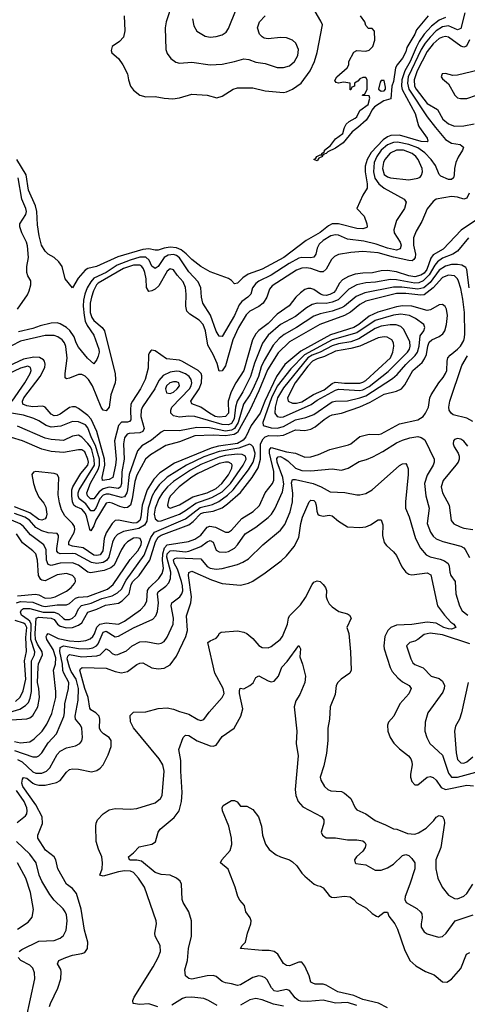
# Model space of a CAD drawing. Header units: inches. Extents: x 884549 to 1028252, y 526810 to 653624.
# Tile 265 of 656: x 921564 to 924493, y 594264 to 600704. Entities that reach past the tile are written whole.
import ezdxf

# ---------------------------------------------------------------- set-up
doc = ezdxf.new("R2010")
doc.units = ezdxf.units.IN
doc.header["$MEASUREMENT"] = 0
doc.layers.add('A9529', color=7, linetype='Continuous')
doc.layers.add('A9620', color=7, linetype='Continuous')

msp = doc.modelspace()

# ---------------------------------------------------------------- linework, layer by layer
at = {"layer": 'A9529', "color": 5}
for points, elevation in [([(924180.9, 600000), (924230.9, 599930), (924234.9, 599910), (924230, 599906), (924192.1, 599907.9), (924050, 599948.2), (923993.7, 599946.3), (923970, 599937.4), (923941.6, 599918.4), (923863.4, 599836.6), (923837.7, 599790), (923825.4, 599745.4), (923824, 599710), (923838, 599630), (923837.2, 599602.8), (923810, 599557.4), (923770.4, 599470), (923818.5, 599418.5), (923835.5, 599370), (923839, 599350), (923834.9, 599345.1), (923810, 599337.2), (923770, 599338.5), (923650.2, 599370.2), (923610, 599368.7), (923584.7, 599355.4), (923530, 599312.8), (923439.8, 599260.2), (923292.7, 599150), (923150, 599073.7), (923060.3, 599039.7), (923024.8, 599015.2), (922990, 598980.8), (922970, 598975.8), (922950, 598998.4), (922931, 599011), (922810, 599055.6), (922750, 599090.7), (922690, 599135.8), (922653.6, 599173.6), (922620, 599200), (922590, 599212.6), (922550, 599216.4), (922510, 599209.9), (922470, 599196.9), (922450, 599196.4), (922410, 599205.3), (922370, 599200.5), (922206.8, 599153.2), (922066.7, 599090), (922010, 599076.9), (921993.6, 599066.4), (921947.3, 599012.7), (921909.6, 598949.6), (921862.7, 599010), (921842, 599090), (921820.9, 599120.9), (921789.8, 599149.8), (921749.8, 599170), (921730, 599191.2), (921706.8, 599230), (921691.6, 599290), (921681.5, 599361.5), (921676.6, 599450), (921667.7, 599487.7), (921622.7, 599590), (921607.4, 599690), (921546.2, 599790)], 2140), ([(924285.9, 600000), (924350, 599921), (924390, 599897.8), (924447.1, 599887.1), (924467.8, 599870), (924461.4, 599850), (924434.3, 599805.7), (924419.1, 599770), (924409.3, 599730.7), (924408.2, 599690), (924402.6, 599670), (924390, 599658.5), (924370, 599659), (924320.3, 599680.3), (924310, 599690.8), (924285, 599750), (924256.6, 599790), (924214.5, 599834.5), (924170, 599865.5), (924110, 599887.3), (924037.5, 599902.5), (924010, 599902), (923970, 599886.6), (923930.4, 599850), (923901.4, 599810), (923884.3, 599770), (923879.4, 599710), (923888.8, 599668.8), (923914.3, 599630), (923950, 599602.8), (924079.1, 599530), (924093, 599510), (924081.6, 599470), (924029.1, 599390), (924011.8, 599330), (924014.3, 599310), (924054.3, 599250), (924060.5, 599230), (924054.9, 599205.1), (924030, 599197), (923971.2, 599210), (923896.2, 599236.2), (923815.5, 599255.5), (923710, 599267.9), (923650, 599294.8), (923630, 599298), (923599.5, 599290), (923550, 599260.1), (923524.2, 599235.8), (923510.8, 599210), (923501.8, 599170), (923488.6, 599151.4), (923470, 599147.2), (923410, 599148.3), (923390, 599143.7), (923328.6, 599110), (923210, 599032.3), (923130, 598995.1), (923110, 598979.9), (923087.8, 598950), (923076.1, 598910), (923058.2, 598890), (923018.7, 598861.3), (923000.9, 598839.1), (922970, 598769.9), (922890, 598633.1), (922870, 598635.1), (922850, 598668.1), (922812.1, 598772.1), (922761.9, 598850), (922752.9, 598890), (922749.5, 598950), (922733, 598990), (922670, 599055.8), (922610, 599147), (922590, 599161.7), (922570, 599169), (922535.6, 599164.4), (922510.6, 599150), (922470, 599089.9), (922450, 599076.5), (922430, 599092.8), (922411.6, 599131.6), (922390, 599151.9), (922350, 599151.4), (922288, 599132), (922202.3, 599097.7), (922129.6, 599050), (922050, 599013.3), (922029.5, 598990.5), (922006.6, 598950), (921991.3, 598910), (921981.9, 598870), (921980.7, 598830), (921985.2, 598770), (921993, 598733), (922005.2, 598705.2), (922050, 598641.4), (922081.3, 598550), (922083.3, 598530), (922077.3, 598502.7), (922070, 598482.4), (922050, 598454.3), (922009, 598490), (921950, 598561.4), (921933, 598590), (921919.9, 598630), (921891.5, 598671.5), (921870, 598691.5), (921830, 598715.8), (921810, 598722.3), (921770, 598720.2), (921698, 598702), (921650, 598683.5), (921556.3, 598663.7)], 2160), ([(923775.8, 600000), (923740.5, 599970), (923680.3, 599899.7), (923630, 599863.7), (923579.8, 599840.2), (923570, 599829.4), (923554.4, 599825.6), (923550, 599818), (923542, 599818), (923544.7, 599810), (923522, 599798), (923510, 599782), (923488, 599790), (923502, 599798), (923508.7, 599810), (923530, 599821), (923539, 599821), (923542, 599830), (923558, 599842), (923559, 599850), (923598.9, 599881.1), (923630, 599924.9), (923679.4, 599960.6), (923686.6, 599993.4), (923689.8, 600000)], 2120), ([(921550.7, 598810), (921615.5, 598904.5), (921627.2, 598930), (921637.3, 598970), (921636.2, 598996.2), (921616.8, 599030), (921610.7, 599050.7), (921611.4, 599090), (921622.3, 599150), (921615.7, 599224.3), (921609.4, 599250), (921577.3, 599310), (921564.8, 599350), (921565.3, 599370), (921604.2, 599430), (921608, 599450), (921604.5, 599470), (921577.4, 599530), (921554.3, 599670)], 2160), ([(924506.2, 599570), (924490, 599537.2), (924470, 599530.6), (924430, 599543.2), (924390, 599547.2), (924290, 599530.7), (924270, 599514.8), (924230, 599467), (924195.7, 599384.3), (924159.3, 599320.7), (924141.9, 599278.1), (924140.1, 599230), (924154.3, 599170), (924151.6, 599148.4), (924144.1, 599135.9), (924132.3, 599127.7), (924110.4, 599129.6), (924010, 599151.4), (923910, 599180.3), (923810, 599187.2), (923730, 599181.1), (923651.2, 599168.8), (923623.6, 599156.4), (923604.3, 599135.7), (923570, 599073.4), (923550, 599055.4), (923530, 599054.1), (923470, 599077.5), (923437.8, 599082.2), (923410, 599080.1), (923374.8, 599065.2), (923217.4, 598962.6), (923198.9, 598941.1), (923181.6, 598890), (923157.1, 598850), (923130, 598828.1), (923070, 598797.6), (923045.7, 598774.3), (922996.3, 598690), (922959.7, 598610), (922910, 598439.8), (922890, 598407.9), (922870, 598406), (922856.4, 598456.4), (922830, 598515), (922795.8, 598575.8), (922779.2, 598670), (922764.2, 598710), (922739.7, 598739.7), (922677.5, 598777.5), (922657.5, 598797.5), (922650.6, 598830), (922653.8, 598910), (922650, 598952.4), (922634.3, 598990), (922593.9, 599033.9), (922570, 599067.6), (922550, 599075), (922530, 599059.4), (922475.6, 598964.4), (922450, 598941.1), (922430, 598929.9), (922410, 598926.6), (922393.4, 598953.4), (922391.2, 599010), (922383.9, 599050), (922374.5, 599074.5), (922363.1, 599090), (922350, 599098.4), (922310, 599099.1), (922243.5, 599076.5), (922078.3, 598981.7), (922067.6, 598970), (922047.6, 598930), (922033.4, 598890), (922026.3, 598850), (922025.6, 598790), (922036.8, 598756.8), (922050, 598737.5), (922103.8, 598690), (922120.1, 598670), (922188.1, 598388.1), (922191.5, 598350), (922188.1, 598330), (922159.6, 598250), (922150, 598171), (922130, 598146.5), (922110, 598150.5), (922098.1, 598170), (922041.3, 598310), (922015.2, 598350), (921992.3, 598372.3), (921970, 598383.1), (921950, 598383.1), (921890, 598359.5), (921870, 598356.4), (921862.8, 598362.8), (921861.9, 598390), (921875.3, 598490), (921866.6, 598566.6), (921857.4, 598590), (921842.2, 598610), (921814.2, 598630), (921790, 598638.5), (921730, 598638.9), (921570, 598601.5), (921510, 598571.9)], 2180), ([(924560.7, 599399.3), (924452.9, 599327.1), (924336.3, 599203.7), (924270, 599165.4), (924255.1, 599144.9), (924227.8, 599070), (924210, 599046.4), (924190, 599033.6), (924150, 599023.5), (924110, 599028.4), (924030, 599056), (923970, 599064), (923930, 599060.8), (923872.1, 599047.9), (923810, 599046.9), (923760.1, 599039.9), (923716.3, 599023.7), (923677.6, 599002.4), (923657.9, 598982.1), (923630, 598932.3), (923619, 598921), (923594.1, 598905.9), (923570, 598900.7), (923550, 598902.2), (923532.2, 598910), (923490, 598940.3), (923470, 598946.8), (923450, 598946.5), (923430, 598938.9), (923401.2, 598918.8), (923370.5, 598890), (923327.6, 598832.4), (923250, 598778), (923190, 598717.9), (923129.2, 598670.8), (923110, 598649.9), (923087.8, 598610), (923030.7, 598409.3), (922978.8, 598330), (922948.9, 598271.1), (922928.9, 598210), (922930.7, 598130), (922911.4, 598108.6), (922870, 598104.2), (922842.5, 598110), (922805.7, 598130), (922750, 598170.6), (922690, 598191.1), (922683.1, 598210), (922739.6, 598290), (922753.7, 598330), (922755.8, 598375.8), (922750.9, 598390.9), (922733.1, 598410), (922630, 598469.5), (922610, 598476.6), (922525.5, 598485.5), (922450, 598538.5), (922430, 598542), (922422.4, 598537.6), (922412.7, 598527.3), (922407.6, 598512.4), (922404.5, 598424.4), (922384.6, 598350), (922355.6, 598290), (922301.5, 598210), (922292.4, 598190), (922288.5, 598150), (922292.5, 598087.5), (922283, 598077), (922270, 598071.7), (922230, 598072.1), (922210.8, 598049.2), (922185.1, 597950), (922194.6, 597830), (922190.8, 597790), (922173.7, 597710), (922150, 597696), (922105.7, 597690), (922103.3, 597710), (922121.9, 597790), (922119.7, 597830), (922068.4, 598010), (922031.1, 598091.1), (922010, 598116), (921950, 598161.9), (921930, 598171.6), (921910, 598173.2), (921890, 598168.7), (921830, 598124.8), (921810, 598115.3), (921790, 598113.7), (921770, 598125), (921730, 598169.3), (921715.9, 598175.9), (921650, 598172.9), (921610, 598179.3), (921584.1, 598190), (921582.3, 598210), (921591.1, 598230), (921697.5, 598370), (921728, 598430), (921730.7, 598450.7), (921726.1, 598470), (921719, 598479), (921694.6, 598494.6), (921657.9, 598497.9), (921590, 598485), (921457.4, 598422.6)], 2220), ([(924502, 599278), (924430, 599189.9), (924398.9, 599170), (924330, 599144.7), (924298.5, 599121.5), (924280.3, 599099.7), (924243.7, 599036.3), (924203.9, 598996.1), (924176.3, 598983.7), (924150, 598980.1), (924030, 599003.8), (923990, 599004.7), (923892.8, 598987.2), (923830, 598983.3), (923770.3, 598969.7), (923717.9, 598942.1), (923648.3, 598871.7), (923610, 598857.4), (923570, 598849.1), (923510, 598850.7), (923478.1, 598841.9), (923440.9, 598819.1), (923370, 598762.7), (923270, 598709.9), (923190, 598640.1), (923152.3, 598587.7), (923101.6, 598458.4), (923074.3, 598370), (923024.6, 598270), (922986.9, 598210), (922975.4, 598170), (922966.9, 598093.1), (922950, 598063.1), (922930, 598055.1), (922890, 598056.5), (922710, 598108.3), (922670, 598110.8), (922610, 598104), (922570, 598112.7), (922554.1, 598130), (922552.4, 598150), (922559.1, 598170), (922676.2, 598290), (922686.7, 598310), (922690.6, 598330), (922686.9, 598350), (922672.6, 598370), (922650, 598387.5), (922610, 598404), (922590, 598405.2), (922550, 598398.4), (922503, 598377), (922474.6, 598345.4), (922447.6, 598290), (922368.4, 598171.7), (922359, 598150), (922356.6, 598110), (922378.4, 598030), (922370, 598011.9), (922350, 598002.9), (922281.3, 597998.7), (922267.6, 597992.4), (922250, 597968.7), (922243, 597930), (922248.8, 597830), (922233.5, 597746.5), (922230, 597670), (922224.4, 597650), (922210, 597638.8), (922150, 597646), (922110, 597636.1), (922084.2, 597615.8), (922050, 597570.9), (922027.4, 597570), (922006.9, 597590), (922002.7, 597610), (922027, 597673), (922077.4, 597762.6), (922085.7, 597790), (922086.5, 597830), (922060.2, 597920.2), (922035, 597970), (922010, 598035.5), (921994.8, 598054.8), (921950, 598073.7), (921910, 598076.4), (921834.2, 598045.8), (921770, 598039.6), (921736.8, 598050), (921690, 598081), (921656, 598096), (921590, 598117.3), (921511.3, 598131.3)], 2240), ([(924505.1, 598950), (924489.9, 599069.9), (924482.8, 599082.8), (924458.2, 599098.2), (924430, 599103.5), (924390, 599102.8), (924350, 599091.2), (924310, 599066.1), (924250, 598985.9), (924209, 598951), (924170, 598941), (924065.1, 598954.9), (924010, 598955), (923823.2, 598916.8), (923766.7, 598893.3), (923690, 598831), (923670, 598819.9), (923610, 598798.4), (923530, 598779.8), (923490, 598764.7), (923376.6, 598690), (923294.8, 598645.2), (923261.7, 598618.3), (923223.4, 598576.6), (923164.5, 598475.5), (923145.3, 598434.7), (923126.6, 598370), (923090, 598288.8), (923070.4, 598249.6), (923028.8, 598190), (922994.2, 598070), (922970.1, 598029.9), (922950, 598020.3), (922910, 598013.6), (922805.8, 598034.2), (922723.7, 598036.3), (922610, 598015.8), (922510, 598016.5), (922490, 598007.3), (922426.4, 597953.6), (922363, 597917), (922335.3, 597884.7), (922281.2, 597730), (922270, 597628.8), (922265.4, 597610), (922250, 597583.5), (922230, 597579.9), (922150, 597600.2), (922130, 597601.2), (922110, 597595), (922088.7, 597571.3), (922065.3, 597514.7), (922050, 597491.5), (922030, 597492.6), (921997.9, 597537.9), (921953.9, 597570), (921947.2, 597590), (921947.5, 597610), (921954.1, 597630), (922053.3, 597790), (922052.7, 597830), (922035.4, 597890), (922027.1, 597910), (922010, 597932.2), (921970, 597973.7), (921950, 597986.2), (921910, 597979.9), (921850, 597953), (921770, 597957.9), (921730, 597968.2), (921550, 598045.6)], 2260), ([(921530, 595982.3), (921570, 595975.6), (921630, 595981), (921659.8, 596000.2), (921710.4, 596050), (921742.5, 596097.5), (921774.5, 596165.5), (921800.1, 596270), (921799.9, 596310), (921785.6, 596450), (921799.4, 596490), (921801.8, 596530), (921784.2, 596584.2), (921741.4, 596650), (921738.4, 596670), (921741.6, 596678.4), (921750, 596689.5), (921816, 596656), (921890, 596640.9), (921950, 596637.2), (921996.8, 596643.2), (922025, 596655), (922042, 596670), (922053.1, 596686.9), (922069.2, 596730.8), (922088.8, 596751.2), (922130, 596760), (922210, 596750.4), (922250.4, 596769.6), (922355.1, 596844.9), (922384, 596876), (922397.3, 596902.7), (922400.8, 596970), (922410.6, 596989.4), (922475.3, 597050), (922497, 597083), (922504.2, 597115.8), (922498.6, 597170), (922500.9, 597210), (922511, 597249), (922529.6, 597270), (922667.8, 597292.2), (922710, 597306), (922750, 597332.4), (922790, 597384.4), (922808.5, 597391.5), (922845.6, 597385.6), (922910, 597352.3), (922930, 597352.3), (922950, 597365.9), (923018.6, 597441.4), (923091.8, 597488.2), (923132.5, 597527.5), (923171.3, 597610), (923217.7, 597670), (923227.7, 597692.3), (923227.2, 597750), (923199.1, 597870), (923199.1, 597890), (923210, 597906.7), (923310, 597877.4), (923368.6, 597868.6), (923430, 597842.9), (923470, 597844.3), (923519.9, 597860.1), (923592.7, 597892.7), (923715.4, 597924.6), (923730, 597930.9), (923790, 597978.2), (923850, 597993.4), (923910, 597991.8), (923930, 597995.4), (924050, 598061.7), (924170, 598087.2), (924205.2, 598110), (924220.2, 598130), (924238.8, 598170), (924247.6, 598230), (924255.8, 598250), (924306.8, 598330), (924336, 598364), (924351.5, 598390), (924358.8, 598410), (924360.7, 598470), (924366.4, 598493.6), (924380.2, 598510), (924430, 598548.6), (924448.1, 598570), (924470, 598606.2), (924475, 598625), (924478.1, 598650), (924475.4, 598790), (924464.1, 598875.9), (924450, 598946.8), (924434.9, 598994.9), (924428, 599010), (924410, 599028.9), (924370, 599033.7), (924330, 599018.1), (924269.2, 598950), (924210, 598904.8), (924190, 598901.9), (924090, 598913.8), (924030, 598912.9), (923830, 598862.8), (923790, 598841.2), (923728.3, 598791.7), (923690.6, 598769.4), (923528.9, 598711.1), (923330, 598597.2), (923255.4, 598524.6), (923186.7, 598413.3), (923130, 598276.1), (923071.2, 598150), (922990, 598004.2), (922968.6, 597991.4), (922910, 597981.9), (922830, 597987.4), (922710, 597981.6), (922610, 597942.8), (922520.6, 597919.4), (922420.9, 597859.1), (922388.2, 597830), (922330, 597724.7), (922317.1, 597682.9), (922300.1, 597570), (922289.1, 597530), (922270, 597513.9), (922250, 597511.6), (922219.3, 597519.3), (922170, 597541.8), (922150, 597546.4), (922130, 597542.8), (922062.3, 597430), (922050, 597392.9), (922030, 597361.8), (922023.6, 597370), (922004.4, 597450), (921994.2, 597474.2), (921970, 597502.2), (921930, 597519.4), (921919, 597530), (921909.4, 597550), (921905, 597590), (921906, 597630), (921912.7, 597650), (921964.8, 597735.2), (922010.9, 597790), (922014, 597810), (922010.7, 597830), (921990, 597878.5), (921970, 597889.9), (921950, 597891.9), (921850, 597873.4), (921770, 597879.9), (921710, 597895.6), (921583.1, 597950), (921510, 597970.8)], 2280), ([(921510, 596125.2), (921610, 596131), (921630, 596137.4), (921650, 596153.7), (921682.9, 596210), (921694, 596270), (921689.7, 596330), (921681.7, 596370), (921684.2, 596470), (921688.1, 596491.9), (921713.8, 596550), (921712.1, 596570), (921680, 596620), (921668.5, 596650), (921665.8, 596690), (921673, 596790), (921690, 596796.4), (921770.7, 596790.7), (921790, 596780.8), (921811.9, 596750), (921830, 596736.8), (921870, 596727.1), (921910, 596729.3), (921950, 596744.8), (921970, 596760.3), (922011.2, 596830), (922070, 596848.9), (922125.7, 596874.3), (922210, 596889.1), (922235.7, 596904.3), (922280.6, 596950), (922294.6, 597010), (922305.7, 597030), (922345.2, 597070), (922416.3, 597170), (922452.3, 597290), (922470, 597318.9), (922490, 597332.8), (922670, 597401.3), (922698.6, 597421.4), (922750, 597473.7), (922770, 597481.3), (922831.1, 597488.9), (922888.2, 597511.8), (922923.2, 597536.8), (923008.3, 597611.7), (923084.9, 597710), (923125.8, 597774.2), (923139.8, 597830), (923139.3, 597930), (923156.9, 597963.1), (923170, 597975.1), (923195.2, 597984.8), (923250, 597983), (923290, 597987.3), (923370, 598020.7), (923430, 598018.2), (923470, 598026), (923498.6, 598041.4), (923555.9, 598090), (923590, 598112.2), (923610, 598120.9), (923670, 598130.1), (923790, 598171.4), (923857.3, 598202.7), (923950, 598255.9), (924030, 598274.7), (924062.2, 598290), (924083.9, 598316.1), (924136, 598410), (924196.9, 598463.1), (924214.2, 598485.8), (924225.6, 598514.4), (924234.4, 598570), (924244.2, 598595.8), (924262.1, 598610), (924310, 598632.1), (924332.5, 598650), (924347, 598670), (924357.7, 598710), (924364.7, 598770), (924357.1, 598810), (924348.5, 598828.5), (924330, 598842), (924310, 598840.2), (924253.4, 598806.6), (924230, 598803.1), (924130.4, 598830.4), (924070, 598831.9), (924030, 598825.5), (923907.7, 598792.3), (923850, 598766), (923782.7, 598710), (923751, 598690), (923597.4, 598642.6), (923404.6, 598535.4), (923300.3, 598450), (923245.1, 598370), (923168.2, 598210), (923138.4, 598130), (923078, 598050), (923044.7, 597975.3), (923026.7, 597953.3), (922990, 597933.1), (922864.1, 597915.9), (922817.3, 597902.7), (922577.2, 597802.8), (922480.4, 597739.6), (922441.2, 597698.8), (922398.2, 597630), (922366.4, 597530), (922357.4, 597450), (922350.8, 597429.2), (922330, 597414), (922310, 597410.8), (922210, 597430.9), (922190, 597428.7), (922170, 597409.9), (922130, 597348.5), (922116.7, 597310), (922107.3, 597230), (922090, 597203.8), (922070, 597199.1), (922050, 597202.9), (921979.3, 597250), (921910, 597260.2), (921886.4, 597270), (921886.4, 597290), (921919.8, 597350), (921925, 597370), (921922.4, 597390), (921909.6, 597409.6), (921860.2, 597460.2), (921837.7, 597497.7), (921823.8, 597543.8), (921815.8, 597595.8), (921819.7, 597710), (921809.5, 597729.5), (921790, 597736), (921670.9, 597749.1), (921654.2, 597745.8), (921643.2, 597730), (921653.9, 597670), (921667.2, 597630), (921690, 597581.3), (921722.1, 597542.1), (921735.4, 597515.4), (921742.3, 597470), (921738.2, 597450), (921730, 597439.6), (921710, 597431.3), (921690, 597434.7), (921630, 597479.3), (921530, 597517.2)], 2320), ([(924530, 598077.3), (924490, 598097.4), (924400.9, 598120.9), (924386.6, 598130), (924374.5, 598150), (924371.8, 598170), (924379.2, 598210), (924458.2, 598441.8), (924495.2, 598504.8)], 2260), ([(921515.4, 598210), (921598.8, 598330), (921633.6, 598390), (921638.5, 598410), (921634.9, 598430), (921617.7, 598437.7), (921570, 598426.1), (921490, 598388.9)], 2240), ([(921530, 595923.8), (921650, 595883.3), (921676.1, 595883.9), (921690, 595890.1), (921710, 595909.4), (921750, 595974), (921806, 596034), (921852.4, 596147.6), (921857.4, 596170), (921858.6, 596230), (921884.1, 596330), (921885.8, 596370), (921852.7, 596430), (921847.6, 596447.6), (921845, 596490), (921827.5, 596572.5), (921830, 596597.7), (921850, 596609.5), (921950, 596590.8), (922009.9, 596590), (922043.6, 596596.4), (922066.8, 596610), (922076.9, 596623.1), (922110, 596697.6), (922130, 596704.5), (922190, 596668.1), (922210, 596672.4), (922310, 596726.8), (922435.7, 596784.3), (922454.7, 596805.3), (922466.2, 596833.8), (922471.7, 596890), (922465.4, 596950), (922470, 596961.3), (922520.8, 596999.2), (922539.6, 597020.4), (922551.4, 597048.6), (922552.9, 597090), (922526.1, 597190), (922530, 597211.2), (922548.8, 597231.2), (922570, 597233.3), (922650, 597224.4), (922670, 597227.6), (922750, 597258.7), (922790, 597289.6), (922810, 597298.4), (922830, 597286.4), (922850, 597235.6), (922870, 597224.1), (922910, 597221.8), (922930, 597226.2), (922970, 597247.5), (922990.3, 597269.7), (923039, 597341), (923110, 597386), (923191, 597449), (923212.3, 597470), (923234.6, 597505.4), (923283.3, 597616.7), (923292.7, 597667.3), (923286.9, 597710), (923248.1, 597810), (923246.4, 597833.6), (923255.1, 597844.9), (923270, 597846.3), (923294, 597834), (923318, 597818), (923370, 597771), (923410, 597755.9), (923470, 597752.9), (923610, 597767), (923670, 597758.8), (923714.7, 597770), (923785.3, 597814.7), (923832.6, 597827.4), (923874.6, 597845.4), (923940.3, 597879.7), (924030, 597937.8), (924070, 597955.2), (924117.2, 597970), (924170, 597977.7), (924191.4, 597971.4), (924215.9, 597955.9), (924275.5, 597830), (924276.6, 597810), (924270.8, 597790), (924230, 597726), (924212.5, 597670), (924220.9, 597590), (924242.7, 597510), (924230.7, 597410), (924251.9, 597351.9), (924270, 597325.8), (924290, 597308.2), (924332, 597292), (924450, 597261.6), (924470, 597250.8), (924479.6, 597239.6), (924506.6, 597186.6)], 2260), ([(924496, 597916), (924470, 597947.6), (924450, 597959.7), (924430, 597964.7), (924410, 597958.4), (924402.4, 597950), (924400.3, 597930), (924407.4, 597910), (924433.7, 597870), (924440.2, 597850), (924440.2, 597830), (924433, 597810), (924418.9, 597790), (924334.6, 597690), (924322.5, 597650), (924330.1, 597610), (924374.4, 597530), (924388.3, 597428.3), (924406.1, 597406.1), (924446.3, 597386.3), (924470, 597378), (924528.9, 597368.9)], 2280), ([(921450, 596160.7), (921564.4, 596195.6), (921602.3, 596217.7), (921621.2, 596238.8), (921633.9, 596266.1), (921642.5, 596310), (921641.3, 596510), (921660.9, 596550), (921662.7, 596570), (921638.1, 596650), (921639.1, 596750), (921629.8, 596769.8), (921619.8, 596779.8), (921576.5, 596810), (921568.6, 596830), (921575.8, 596844.2), (921590, 596852.8), (921630, 596853), (921717.8, 596830), (921790, 596830), (921818.5, 596818.5), (921850, 596788.2), (921862.2, 596782.2), (921890, 596780.6), (921910.4, 596789.6), (921930, 596807.8), (921950, 596851.3), (921967.8, 596872.2), (922033, 596887), (922102, 596918), (922170, 596935.6), (922204.4, 596955.6), (922230, 596980.3), (922261.1, 597038.9), (922378.5, 597201.5), (922422.5, 597317.5), (922447.3, 597352.7), (922650, 597440.5), (922745.5, 597514.5), (922826.1, 597533.9), (922867.5, 597552.5), (922925, 597595), (922961.4, 597630), (923060.9, 597759.1), (923092.3, 597810), (923104, 597850), (923104.2, 597870), (923091.1, 597911.1), (923081.9, 597921.9), (923068.3, 597928.3), (922997.8, 597902.2), (922870, 597881.1), (922770, 597845.6), (922656.5, 597790), (922528.5, 597711.5), (922477.9, 597662.1), (922450, 597625.1), (922430.6, 597590), (922404.2, 597510), (922395.2, 597424.8), (922381.9, 597398.1), (922343.8, 597376.2), (922243.4, 597356.6), (922203.4, 597336.6), (922185.2, 597314.8), (922172.5, 597287.5), (922146.9, 597190), (922132.8, 597167.2), (922110, 597153.2), (922070, 597147.9), (922033.5, 597153.5), (921930, 597210.2), (921910, 597213.3), (921829.9, 597209.9), (921816.5, 597216.5), (921807.9, 597227.9), (921806.3, 597246.3), (921819, 597319), (921819.3, 597330), (921810, 597343.5), (921750, 597348), (921710, 597360.5), (921670, 597382.4), (921627.7, 597430), (921598.5, 597450), (921530, 597475)], 2340), ([(921550, 595866.6), (921579.9, 595850), (921650, 595785.2), (921670, 595776.7), (921710, 595776.9), (921740.3, 595790), (921761.1, 595810), (921810, 595898.5), (921830, 595921.1), (921870, 595941.7), (921930, 595954.7), (921958.3, 595970), (921970, 595988.2), (921974.5, 596010), (921970.6, 596070), (921961.8, 596090), (921930, 596129.7), (921926.5, 596150), (921946.2, 596253.8), (921949.9, 596330.1), (921934.1, 596390), (921901.5, 596441.5), (921889.3, 596469.3), (921875.5, 596524.5), (921878.3, 596541.7), (921890, 596551.9), (921970, 596536), (922070, 596544), (922090, 596551.2), (922130, 596589.4), (922150, 596579.4), (922170, 596559.2), (922190, 596550.9), (922207.5, 596552.5), (922262.9, 596577.1), (922301.3, 596610), (922350, 596634.6), (922390, 596637), (922470, 596622.2), (922490, 596625.8), (922510, 596638.2), (922530, 596665.2), (922567.8, 596750), (922571.3, 596790), (922554.8, 596870), (922559.9, 596890), (922612.2, 596930), (922626, 596950), (922630.8, 596969.2), (922630, 597002), (922623.3, 597030), (922596.3, 597110), (922574.9, 597150), (922570, 597170.9), (922579.6, 597180.4), (922594.7, 597185.3), (922750, 597178.3), (922790, 597128.8), (922810, 597117.4), (922850, 597111.2), (922890, 597114.6), (922990, 597141.2), (923024.1, 597155.9), (923061, 597179), (923154.6, 597270), (923270, 597364.5), (923298.3, 597401.7), (923335.1, 597484.9), (923348.9, 597550), (923351.9, 597608.1), (923343.8, 597676.2), (923350, 597698), (923370, 597697.3), (923485.3, 597670), (923536, 597650), (923596.7, 597616.7), (923692.8, 597612.8), (923770, 597595.8), (923790, 597595.8), (923830, 597605.5), (923870, 597629.2), (924050, 597788.2), (924070, 597799.7), (924090, 597800.9), (924098.6, 597790), (924105.8, 597765.8), (924106.9, 597730), (924088.1, 597550), (924088.4, 597510), (924111.9, 597451.9), (924153.4, 597310), (924187.2, 597247.2), (924223.2, 597203.2), (924250, 597191.9), (924316.4, 597176.4), (924344.2, 597164.2), (924367.2, 597147.2), (924375.1, 597130), (924379, 597090), (924386, 597070), (924414.7, 597030), (924418, 596950), (924442.7, 596870), (924458.8, 596838.8), (924496.9, 596810)], 2240), ([(921759.9, 594250), (921766.3, 594270), (921813.8, 594370), (921833.2, 594430), (921836.3, 594476.3), (921832.5, 594492.5), (921812.6, 594530), (921820.7, 594550), (921866, 594570), (921910, 594585.3), (921970, 594596.2), (921990, 594604), (922007.6, 594630), (922009.8, 594670), (921989.2, 594749.2), (921966.5, 594886.5), (921936.6, 594990), (921910, 595021.4), (921870.6, 595050.6), (921813.4, 595150), (921801, 595210), (921789.8, 595230), (921732.4, 595272.4), (921682, 595350), (921682.8, 595370), (921714, 595446), (921711.9, 595490), (921669, 595570), (921584.3, 595690), (921578.2, 595710), (921583.5, 595736.5), (921590, 595747.8), (921610, 595744), (921650, 595710.5), (921664.3, 595704.3), (921690, 595697.9), (921730, 595698.1), (921804.6, 595715.4), (921830, 595728.2), (921870, 595783.6), (921890, 595799.3), (921910, 595804), (921950, 595803.2), (922035.2, 595784.8), (922070, 595793.8), (922090, 595809), (922110, 595830.3), (922143.8, 595896.2), (922161.8, 595950), (922163.2, 595990), (922150.7, 596010), (922112.8, 596032.8), (922095, 596050), (922087.5, 596070), (922089.3, 596130), (922083.4, 596150), (922063.4, 596170), (922030.6, 596190), (922022.2, 596202.2), (922013.4, 596270), (921990, 596330.6), (921958.6, 596450), (921961.6, 596458.4), (921972.9, 596467.1), (922130, 596463.5), (922190, 596440.1), (922230, 596431.5), (922270, 596441.2), (922330, 596486.3), (922350, 596496.1), (922370, 596497.4), (922430, 596466.2), (922470, 596458.5), (922510, 596462), (922550, 596483.9), (922590, 596541.5), (922651, 596669), (922663.4, 596710), (922655.7, 596804.3), (922683.9, 596890), (922689.3, 596930), (922669.1, 597070), (922671.2, 597088.8), (922690, 597096.9), (922820, 597040), (922890, 597017.5), (923010, 597006.5), (923061.3, 597018.7), (923088.8, 597031.2), (923170, 597086), (923274.6, 597165.4), (923310, 597198.2), (923361.1, 597258.9), (923390, 597317), (923403.5, 597410), (923414.1, 597450), (923457.7, 597550), (923470, 597562.7), (923490, 597558.9), (923497.4, 597550), (923505.1, 597530), (923508.3, 597490), (923515.8, 597470), (923523.3, 597463.3), (923550, 597456.3), (923590, 597463.3), (923610, 597459.8), (923650, 597425.2), (923710, 597386.3), (923790, 597382.3), (923830, 597386.6), (923860.6, 597399.4), (923910, 597433.6), (923930, 597432.7), (923939.4, 597399.4), (923938.5, 597330), (923950, 597284.9), (923964.3, 597264.3), (924010, 597223.7), (924030, 597199.5), (924065.7, 597125.7), (924090, 597091.4), (924110, 597077.1), (924130, 597072.3), (924230, 597086.9), (924253.8, 597073.8), (924299.2, 596870), (924343.1, 596810), (924384.5, 596764.5), (924404.4, 596750), (924417.3, 596730), (924390, 596718.6), (924370, 596719.2), (924340.4, 596730), (924290, 596757.7), (924230, 596764), (924130, 596748.7), (924030, 596744.5), (923992.4, 596730), (923973.4, 596710), (923954.6, 596670), (923947.6, 596610), (923950.1, 596590), (923987.8, 596467.8), (924002.2, 596442.2), (924039.6, 596399.6), (924070, 596373.7), (924113.4, 596350), (924125.5, 596330), (924110, 596295.4), (924052.6, 596230), (924011.4, 596150), (923977, 596110), (923970.3, 596089.7), (923972.6, 596050), (923988, 596010), (924012.2, 595972.2), (924050, 595934.9), (924109.1, 595890), (924122.9, 595870), (924130.9, 595850), (924132.4, 595830), (924120.9, 595770), (924122, 595750), (924130, 595722), (924150, 595699.3), (924170, 595699.5), (924230, 595749.1), (924250, 595754.3), (924270, 595747.7), (924290, 595729.4), (924323.1, 595683.1), (924349.8, 595669.8), (924490, 595696.6), (924534.2, 595694.2)], 2220), ([(921543.7, 596890), (921570, 596898.4), (921650, 596894.3), (921709.7, 596869.7), (921730, 596867.2), (921810, 596877.1), (921870, 596877.1), (921890, 596885.9), (921930, 596921), (921950, 596927), (922010, 596931.3), (922139.4, 596980.6), (922175.4, 597010), (922287.4, 597172.6), (922338.1, 597230), (922358.6, 597270), (922362, 597290), (922353.2, 597310), (922330, 597315.6), (922310, 597312.3), (922270, 597289.9), (922250, 597269.1), (922230, 597238.3), (922182.5, 597137.5), (922161.5, 597118.5), (922117.3, 597102.7), (922027.1, 597087.1), (922010, 597090.3), (921950, 597137.3), (921910, 597151.2), (921830, 597149.6), (921770, 597134.1), (921750, 597141.7), (921740.7, 597170), (921737.7, 597237.7), (921721.6, 597270), (921634.1, 597334.1), (921589.1, 597389.1), (921567.1, 597407.1), (921510, 597430.7)], 2360), ([(921550, 596935.9), (921667, 596947), (921690, 596943.1), (921730, 596921), (921770, 596922.8), (921795.7, 596930), (921870, 596966.1), (921901.1, 596990), (921923.2, 597016.8), (921928.7, 597030), (921927.1, 597050), (921910.7, 597070), (921870, 597081.2), (921810, 597073.3), (921730, 597035), (921710, 597038.1), (921703.4, 597043.4), (921687.9, 597070), (921680.9, 597170), (921670.2, 597210.2), (921651.1, 597230), (921581.8, 597281.8), (921542.4, 597342.3)], 2380), ([(922468.1, 594248.1), (922410, 594267.6), (922350, 594262.2), (922307.6, 594270), (922303.9, 594290), (922312.9, 594310), (922438.5, 594510), (922470.7, 594570), (922486.6, 594610), (922484.2, 594650), (922450.8, 594710), (922448.8, 594730), (922459.8, 594790), (922458, 594810), (922381.8, 595030), (922342.3, 595090), (922310, 595127.4), (922290, 595134.7), (922250, 595137.9), (922210, 595131.7), (922110, 595102.7), (922089.1, 595109.1), (922102.9, 595150), (922107, 595190), (922101.2, 595230), (922079.6, 595279.6), (922065.5, 595330), (922061.8, 595430), (922063.8, 595450), (922072.6, 595470), (922110, 595510.1), (922150, 595536.2), (922190, 595545.9), (922290, 595539.8), (922330, 595545), (922450, 595582.7), (922486.5, 595610), (922497.1, 595630), (922508.8, 595790), (922500.2, 595830), (922476.1, 595870), (922310, 596071.9), (922290, 596113), (922287.5, 596152.5), (922310, 596174.9), (922390, 596177.5), (922470, 596199.5), (922530, 596204.1), (922570, 596195.8), (922610, 596179.2), (922670, 596162.9), (922730, 596127.2), (922750, 596120.2), (922770, 596127.2), (922804.2, 596175.8), (922888.4, 596270), (922901.8, 596298.2), (922895.8, 596330), (922841.1, 596430), (922795.4, 596630), (922810, 596642.7), (922850, 596659.5), (922864.2, 596675.8), (922870, 596690.6), (922881.7, 596698.3), (922990, 596707.5), (923030, 596699.4), (923050, 596689.3), (923090, 596656.9), (923130, 596610.2), (923150, 596597.8), (923190, 596596.8), (923210, 596605.5), (923268.7, 596651.3), (923285, 596670), (923315.6, 596750), (923322.3, 596790), (923330, 596805.3), (923402.4, 596877.6), (923434.1, 596925.9), (923477.3, 597010), (923490, 597025.7), (923510, 597034), (923530, 597028.9), (923551, 597011), (923565.8, 596990), (923570.9, 596970), (923570.2, 596930), (923575.6, 596910), (923590, 596884.6), (923610, 596863.2), (923652.6, 596832.6), (923710, 596817.6), (923723.2, 596810), (923732.7, 596790), (923704.3, 596730), (923717.6, 596690), (923729.4, 596570), (923732.3, 596450), (923724.6, 596430), (923668.2, 596390), (923647.1, 596370), (923635.2, 596350), (923628, 596290), (923594.8, 596210), (923590.8, 596130), (923580.2, 596070), (923581, 595990), (923572.5, 595907.5), (923555.4, 595824.6), (923530.2, 595750), (923535, 595730), (923559.7, 595690), (923580.2, 595670), (923600.1, 595660.1), (923670, 595655.9), (923690, 595646.4), (923730.2, 595610), (923759, 595550), (923770, 595536.5), (923830, 595510.2), (923890, 595467), (923959, 595439), (924010, 595412.2), (924031, 595410), (924101.7, 595381.7), (924150, 595377.8), (924174.7, 595385.3), (924223.9, 595416.1), (924274.2, 595465.8), (924290, 595488.4), (924310, 595499.3), (924330, 595493.2), (924342, 595470), (924343.5, 595450), (924319.6, 595290), (924287.8, 595210), (924287, 595150), (924300.1, 595090), (924328.4, 595030), (924370, 594978.3), (924410, 594955.8), (924430, 594954.9), (924470, 594971.5), (924490, 594990.2), (924530, 595051.2)], 2180), ([(921536, 596244), (921567, 596273), (921586.1, 596313.9), (921605.1, 596390), (921594.7, 596510), (921608.4, 596571.6), (921604.1, 596664.1), (921610.9, 596730), (921599.8, 596750), (921590, 596757.5), (921535.6, 596775.6)], 2360), ([(924510, 596622.5), (924330, 596680.1), (924250, 596690.9), (924210, 596682.3), (924170, 596649.8), (924150, 596638.9), (924116.3, 596630), (924095.8, 596610), (924123.4, 596523.4), (924137.3, 596497.3), (924150, 596486.7), (924204.6, 596464.6), (924257.4, 596410), (924310, 596394.3), (924330, 596377.4), (924342.9, 596350), (924342.3, 596330), (924333.9, 596306.1), (924234.7, 596170), (924217.6, 596110), (924216.2, 596050), (924227.3, 596010), (924249.1, 595970), (924330, 595894.7), (924370, 595775.8), (924390, 595750.1), (924430, 595750.8), (924550, 595783.8)], 2240), ([(923770, 594255.9), (923710, 594276.5), (923630, 594272.3), (923550, 594292.4), (923450, 594283.5), (923404.9, 594284.9), (923388.9, 594290), (923366.7, 594306.7), (923330, 594355.1), (923310, 594360.6), (923250, 594348.8), (923230, 594352.9), (923211.8, 594371.8), (923184.2, 594424.2), (923170, 594438), (923150, 594447.3), (923130, 594449.8), (923090, 594439), (923010, 594390.8), (922990, 594386.6), (922950, 594399.3), (922910, 594404.5), (922890, 594412.9), (922850, 594445.8), (922830, 594452.4), (922790, 594451.4), (922689.9, 594429.9), (922670, 594433), (922649.8, 594449.8), (922645.1, 594490), (922662, 594550), (922669.7, 594629.7), (922688.4, 594710), (922688.3, 594810), (922671.1, 594870), (922634.3, 594930), (922626.6, 594950), (922622.6, 595050), (922615.4, 595070), (922590.8, 595090), (922550, 595109.9), (922490, 595113.7), (922450, 595127.1), (922360.5, 595200.5), (922330, 595208.1), (922290, 595207.4), (922283.5, 595210), (922276.2, 595230), (922310, 595254.9), (922345.7, 595294.3), (922428.2, 595311.8), (922454, 595326), (922469.5, 595390), (922484.5, 595410), (922574.2, 595485.8), (922607.4, 595530), (922622.8, 595590), (922627.8, 595650), (922618, 595790), (922619.1, 595859.1), (922604.6, 595930), (922633.5, 596010), (922650, 596024.6), (922670, 596022), (922726.6, 595986.6), (922810, 595955), (922830, 595952.2), (922850, 595958.9), (922890, 596015.5), (922966.6, 596070), (923011.4, 596148.6), (923024.1, 596195.9), (923003.5, 596296.5), (923002.5, 596317.5), (923007.1, 596332.9), (923030, 596328.4), (923071.1, 596348.9), (923092.4, 596367.6), (923110, 596402.8), (923128.3, 596411.7), (923190, 596379.7), (923210, 596373.6), (923230, 596378.5), (923257, 596410), (923279.4, 596470), (923313.8, 596506.2), (923390.2, 596610.2), (923401.7, 596590), (923397.4, 596537.4), (923414, 596490), (923433.4, 596410), (923430, 596369), (923396.5, 596290), (923371.6, 596250), (923360.2, 596210), (923377.4, 596050), (923372.9, 595970), (923387.5, 595890), (923365.8, 595670), (923371, 595631), (923386.7, 595590), (923416.5, 595556.5), (923541.1, 595490), (923554.3, 595470), (923554.6, 595450), (923536.3, 595390), (923545.5, 595370), (923570, 595352.4), (923630, 595352.6), (923710, 595341.1), (923770, 595341.2), (923810, 595333.6), (923823.1, 595323.1), (923829.2, 595310), (923825, 595290), (923810, 595266.2), (923767.1, 595230), (923756.1, 595210), (923758.4, 595190), (923764.7, 595184.7), (923830, 595176.6), (923890, 595142.6), (923930, 595140.7), (923970, 595156.4), (924010, 595181.6), (924070, 595237.7), (924090, 595245), (924110, 595237), (924130, 595219), (924150.1, 595190.1), (924150.1, 595149.9), (924118.2, 595050), (924085.9, 594970), (924084.8, 594950), (924092.9, 594930), (924163.9, 594890), (924187.2, 594870), (924195.7, 594855.8), (924198.9, 594830), (924191, 594790), (924192.1, 594770), (924210, 594739), (924230, 594726), (924304.6, 594704.6), (924330, 594707.8), (924355.3, 594730), (924414.5, 594810), (924531.6, 594850)], 2160), ([(924499.8, 596370), (924455.9, 596170), (924441.5, 596130), (924416.1, 596083.9), (924408.6, 596051.4), (924420.3, 595910), (924430, 595865.8), (924450, 595843.9), (924470, 595842.2), (924490, 595851.3), (924530, 595883)], 2260), ([(921546.7, 595453.3), (921603.1, 595496.9), (921611.5, 595510), (921614.2, 595530), (921610.6, 595550), (921593.9, 595590), (921543.6, 595663.6)], 2240), ([(923970, 594242.4), (923912.6, 594272.6), (923810, 594295.8), (923750, 594322.6), (923645.3, 594345.3), (923570, 594389.2), (923550, 594395.6), (923497.1, 594397.1), (923481.6, 594401.6), (923469.9, 594409.9), (923457.8, 594450), (923430, 594513), (923410, 594540.3), (923390, 594539.4), (923330, 594517), (923310, 594517.2), (923290.7, 594530.7), (923252.6, 594592.6), (923229.3, 594610), (923197, 594617), (923150, 594617.3), (923009.4, 594630), (923020.9, 594650), (923042.9, 594670), (923054, 594730), (923076.3, 594790), (923078.7, 594810), (923071.6, 594830), (923044.5, 594870), (923035.6, 594910), (923005.1, 594945.1), (922992, 594970), (922974.5, 595030), (922927.5, 595147.5), (922879.3, 595190), (922887.6, 595210), (922942, 595270), (922952, 595310), (922949.3, 595350.7), (922932.9, 595430), (922892.1, 595530), (922889.8, 595550.2), (922896.3, 595563.7), (922950, 595597.1), (922970, 595598), (922988.1, 595588.1), (923010, 595561), (923050, 595561), (923090, 595538.8), (923126.8, 595490), (923147.3, 595430), (923154, 595370), (923172.5, 595312.5), (923196.2, 595276.2), (923242.3, 595242.3), (923270, 595228.5), (923330, 595210.4), (923350, 595197.1), (923377.1, 595170), (923410, 595122.8), (923430, 595102.8), (923490.4, 595050.4), (923510, 595040.5), (923530, 595038), (923550, 595026), (923590, 594977.1), (923605.3, 594965.3), (923623.1, 594963.1), (923690, 594972), (923726.4, 594966.4), (923750, 594950.8), (923770, 594927.3), (923833.8, 594893.8), (923870, 594858.8), (923899.8, 594839.8), (923910, 594837.3), (923950, 594867.7), (923970, 594866.8), (923980.2, 594840.2), (924018, 594790), (924035.6, 594755.6), (924082.1, 594622.1), (924117.3, 594550), (924156.3, 594516.3), (924220, 594480), (924277.1, 594457.1), (924330, 594411.1), (924359.5, 594410), (924390, 594429.3), (924450, 594498.7), (924488.3, 594591.7), (924510, 594602.7)], 2140), ([(921561, 594610), (921578.2, 594621.8), (921690, 594677), (921790, 594682.4), (921830, 594696.3), (921850, 594715.4), (921868.7, 594750), (921875.2, 594810), (921871.1, 594850), (921862.9, 594870), (921849.3, 594889.3), (921790, 594945.3), (921761.6, 594981.6), (921709.6, 595069.6), (921692.8, 595110), (921672.3, 595190), (921630, 595246.6), (921543.4, 595330)], 2240), ([(921550, 594755.8), (921618.8, 594801.2), (921645, 594835), (921654.9, 594885.1), (921636.1, 594996.1), (921605, 595090), (921549.4, 595190)], 2260), ([(921607.6, 594170), (921664, 594430), (921662.2, 594470), (921650, 594501.3), (921630, 594519.8), (921571, 594551), (921553.8, 594570)], 2240), ([(922856.6, 594256.6), (922800.5, 594290), (922770, 594302), (922690.5, 594310.5), (922650, 594308.2), (922630, 594301.4), (922560.4, 594259.6)], 2180), ([(923290, 594251.6), (923225.5, 594265.5), (923150, 594294.6), (923110, 594302.7), (923070, 594293.8), (923010, 594258.5)], 2180)]:
    msp.add_lwpolyline(points, dxfattribs=dict(at, elevation=elevation))
for points, elevation in [([(924029.4, 599850.6), (923988.2, 599831.8), (923953.3, 599790), (923944.6, 599770), (923938.3, 599730), (923950, 599692.6), (923970, 599677.1), (923990, 599670.5), (924110, 599656.6), (924170, 599666.8), (924184.6, 599675.4), (924192.8, 599687.2), (924199.8, 599710), (924198.8, 599730), (924172.7, 599790), (924157.2, 599810), (924132.7, 599830), (924075.1, 599850)], 2180), ([(924057.2, 598777.2), (924010, 598772), (923890, 598736.3), (923770, 598655.5), (923610, 598609.6), (923428, 598512), (923338.9, 598421.1), (923250, 598306.3), (923211.1, 598230), (923155, 598070), (923157.3, 598050), (923210, 598034.2), (923250, 598033.1), (923290, 598043.9), (923370, 598088), (923437.7, 598102.3), (923490, 598121), (923610, 598204), (923630.1, 598210.1), (923710, 598212.3), (923790, 598230), (923830, 598243.7), (924003.4, 598356.6), (924035.3, 598384.7), (924090, 598449.7), (924152.5, 598507.5), (924167.5, 598530), (924179.3, 598570), (924183.9, 598636.1), (924208.3, 598670), (924216.2, 598690), (924208.1, 598710), (924154, 598750), (924116, 598770)], 2340), ([(923989.2, 598709.2), (923930, 598699.7), (923890, 598683.8), (923783.5, 598616.5), (923730, 598597.5), (923650, 598583.8), (923610, 598571.9), (923529.5, 598530.5), (923478.9, 598510), (923450, 598491.6), (923290, 598297.2), (923250.3, 598230), (923235.1, 598170), (923234.1, 598130), (923250, 598108.1), (923270, 598104.1), (923290, 598107.3), (923472.2, 598187.8), (923510, 598215.8), (923630, 598281.3), (923650, 598286.7), (923790, 598279.4), (923810, 598283.1), (923850, 598304.4), (923976, 598404), (924101.7, 598530), (924115, 598550), (924120.3, 598570), (924117.5, 598597.5), (924077.7, 598677.7), (924057.5, 598697.5), (924028.8, 598708.8)], 2360), ([(923950, 598630.8), (923910, 598623.9), (923790, 598569.9), (923730, 598553.9), (923630, 598535.5), (923559.3, 598500.7), (923510, 598485.2), (923481.1, 598470), (923450, 598438.5), (923366.7, 598330), (923316.3, 598230), (923320.2, 598210), (923350, 598195.5), (923375.8, 598195.8), (923410, 598205.8), (923487.8, 598252.2), (923556.8, 598283.2), (923610, 598324.8), (923627.5, 598332.5), (923690, 598326), (923790, 598327.9), (923810, 598332.6), (923830, 598343.9), (923990, 598492.7), (924006.4, 598530), (924012.1, 598570), (924009.3, 598590), (923998.8, 598610), (923968.9, 598628.9)], 2380), ([(922570, 598336.5), (922547.4, 598330), (922525.2, 598310), (922518.5, 598290), (922524.5, 598264.5), (922550, 598260.1), (922570, 598268.4), (922595, 598290), (922609, 598310), (922604.8, 598330), (922590, 598335.9)], 2260), ([(922990, 597862.8), (922910, 597854), (922870, 597843), (922750, 597794.1), (922682.4, 597757.6), (922570, 597684.5), (922531.4, 597650), (922498.4, 597610), (922475.7, 597570), (922450.4, 597510), (922443.8, 597470), (922450, 597440.2), (922470, 597423.4), (922490, 597425.6), (922610, 597470.9), (922650, 597493.6), (922717.4, 597542.6), (922821.8, 597578.2), (922890, 597616.6), (922942.8, 597670), (923026.6, 597790), (923045.3, 597830), (923041.3, 597850), (923020.8, 597860.8)], 2360), ([(922910, 597810.7), (922870, 597802.3), (922730, 597736.5), (922690, 597711.1), (922608.3, 597650), (922550.6, 597590), (922540.7, 597570), (922530.9, 597530), (922536.8, 597516.8), (922550, 597509.7), (922610, 597531.3), (922696.9, 597583.1), (922790, 597608.8), (922850, 597637.9), (922887.3, 597670), (922930, 597727.8), (922952.3, 597770), (922955.4, 597790), (922950, 597799.4), (922930, 597810.2)], 2380)]:
    msp.add_lwpolyline(points, close=True, dxfattribs=dict(at, elevation=elevation))
at = {"layer": 'A9620', "color": 5}
for points, elevation in [([(922563, 600810), (922523, 600690), (922516.3, 600650), (922521.1, 600510), (922530, 600484), (922552.7, 600450), (922586.8, 600426.8), (922610, 600420.3), (922690, 600426.2), (922810, 600408.2), (922890, 600413), (922969.8, 600430.2), (923030, 600449.1), (923064.4, 600444.4), (923110, 600425.7), (923170, 600417.4), (923250, 600392.3), (923290, 600391.2), (923330, 600403.5), (923362, 600430), (923383.4, 600470), (923388.1, 600510), (923371.7, 600551.7), (923350, 600570.9), (923310, 600585.3), (923270, 600587.6), (923190, 600579.8), (923164.1, 600584.1), (923150, 600591.6), (923133.3, 600610), (923120.4, 600650), (923132.8, 600690), (923169.7, 600730)], 2160), ([(922247.3, 600730), (922252.1, 600632.1), (922242.6, 600590), (922218.4, 600561.6), (922170.4, 600530), (922163.2, 600503.2), (922167.7, 600487.7), (922210.7, 600450.7), (922240.2, 600410), (922270.3, 600350), (922276.5, 600310), (922290.2, 600270), (922310, 600243.2), (922350, 600211.4), (922390, 600199.1), (922450, 600201.8), (922510.2, 600190.2), (922566.9, 600186.9), (922610, 600192.6), (922690, 600216.8), (922790, 600210.1), (922853.3, 600193.3), (922890, 600203.2), (922960.7, 600250), (922990, 600257.8), (923090, 600257.7), (923170, 600238.9), (923290, 600227.7), (923310, 600231.7), (923350, 600249.6), (923405.4, 600290), (923465.7, 600370), (923492.8, 600430), (923509.9, 600490), (923544.8, 600670), (923535.3, 600695.3), (923498, 600758)], 2140), ([(922694.4, 600710), (922704.8, 600664.8), (922724.4, 600630), (922777.2, 600597.2), (922810, 600590.2), (922850, 600595), (922890, 600605.6), (922916.2, 600623.8), (922930, 600647), (922980.3, 600770)], 2180), ([(923689.8, 600000), (923699.7, 600020.3), (923721, 600039), (923759.4, 600060.6), (923769.4, 600070), (923789.2, 600110.8), (923844, 600150), (923855.3, 600190), (923850, 600206), (923808, 600208), (923810, 600214), (923822, 600218), (923838, 600250), (923838, 600310), (923830, 600326), (923810, 600326), (923790, 600318), (923776.9, 600303.1), (923754, 600290), (923754, 600270), (923738, 600262), (923730, 600246), (923726, 600246), (923726, 600290), (923684, 600296), (923649.3, 600289.3), (923634.6, 600294.6), (923625.6, 600305.6), (923639, 600330), (923708, 600390), (923718, 600410), (923718, 600430), (923750, 600492), (923770, 600502), (923830, 600498), (923850, 600506), (923875.3, 600530), (923888, 600570), (923886, 600630), (923870, 600646), (923847.3, 600647.3), (923830, 600666), (923822, 600690), (923795.3, 600730)], 2120), ([(924238, 600730), (924161.8, 600638.2), (924150, 600609.8), (924098.4, 600521.6), (924090, 600493.3), (924070, 600452.6), (924034.2, 600410), (924023.6, 600390), (924010, 600299.3), (924000.2, 600270), (923993.3, 600186.7), (923947.2, 600172.8), (923886.2, 600133.8), (923867.9, 600112.1), (923856.1, 600083.9), (923832.1, 600047.9), (923775.8, 600000)], 2120), ([(924350, 600719.1), (924310, 600700.7), (924258.5, 600661.5), (924211.9, 600610), (924179.3, 600560.7), (924158, 600522), (924120.1, 600430), (924083.6, 600370), (924064.2, 600310), (924062.3, 600270), (924066.7, 600246.7), (924152.6, 600090), (924173.8, 600010), (924180.9, 600000)], 2140), ([(924476.3, 600750), (924450, 600647), (924430, 600638), (924370, 600663.6), (924330, 600658.2), (924290, 600630.6), (924250, 600590.9), (924216.8, 600550), (924192, 600510), (924107.1, 600330), (924101.6, 600290), (924110, 600250), (924230, 600068.8), (924285.9, 600000)], 2160), ([(924506.6, 600573.4), (924487.9, 600532.1), (924470, 600525), (924450, 600532.2), (924370, 600590.3), (924350, 600593.9), (924330, 600590.3), (924310, 600580.3), (924270, 600545.8), (924230, 600496.7), (924165.6, 600370), (924145.3, 600310), (924148.6, 600270), (924157.7, 600250), (924230, 600156.6), (924297.8, 600117.8), (924333.9, 600053.9), (924370, 600023.3), (924410, 600007.9), (924470.8, 600009.2), (924537.2, 600022.8)], 2180)]:
    msp.add_lwpolyline(points, dxfattribs=dict(at, elevation=elevation))
for points, elevation in [([(924650, 600401.4), (924630, 600399.8), (924566.5, 600373.5), (924430, 600340.4), (924399.3, 600339.3), (924350, 600352.4), (924328.9, 600351.1), (924323.1, 600330), (924330, 600317.3), (924370, 600284.4), (924410.7, 600210), (924430, 600193.7), (924447.9, 600187.9), (924490, 600188.9), (924553.4, 600210), (924590, 600234.5), (924627.5, 600270), (924655.5, 600310), (924673.8, 600370), (924670, 600392)], 2220), ([(923950, 600306), (923930, 600306), (923923.6, 600296.4), (923911.3, 600250), (923930, 600236), (923950, 600238.8), (923958, 600250), (923958, 600262)], 2120)]:
    msp.add_lwpolyline(points, close=True, dxfattribs=dict(at, elevation=elevation))

doc.saveas('drawing.dxf')
